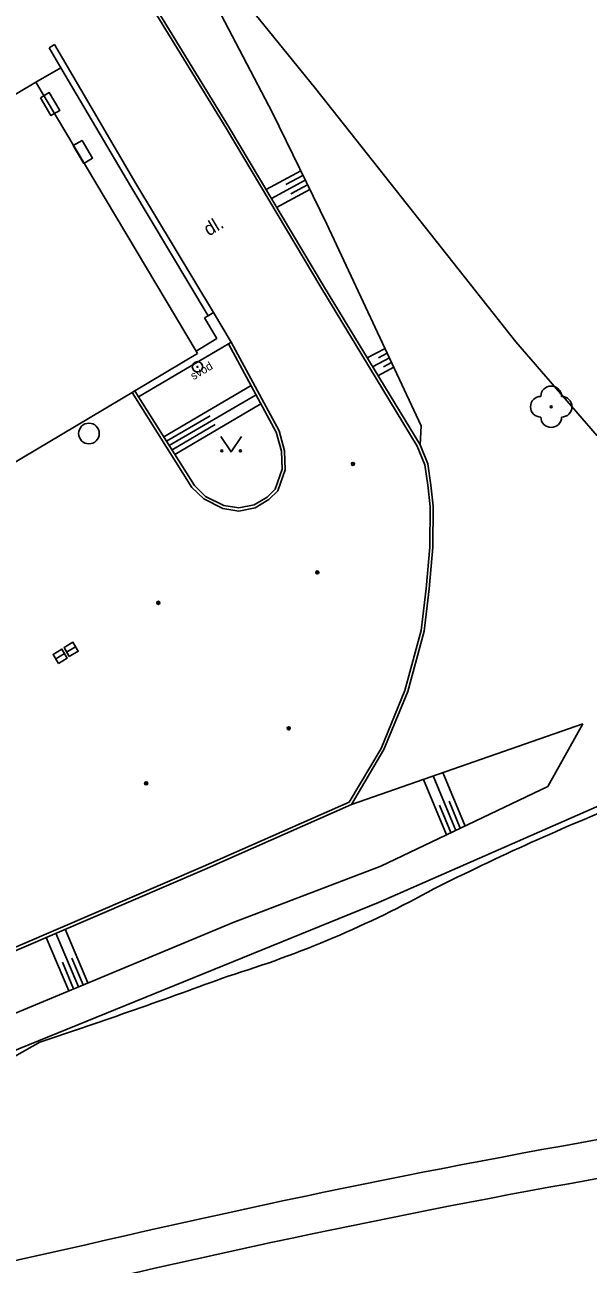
# Model space of a CAD drawing. Extents: x -595546 to -593986, y -1160845 to -1159202.
# Drawn here: x -594924.6 to -594897.5, y -1159496.9 to -1159437 of the extents above; entities that cross this region are included whole.
import ezdxf

# ---------------------------------------------------------------- set-up
doc = ezdxf.new("R2010")
doc.units = 0
for name, color, linetype in [('DOP - rozhrani ploch obecne', 7, 'Continuous'), ('Level 20', 7, 'Continuous'), ('Level 22', 7, 'Continuous'), ('Level 24', 7, 'Continuous'), ('Level 25', 7, 'Continuous'), ('Level 27', 7, 'Continuous'), ('Level 36', 7, 'Continuous'), ('TM - budovy zdene_ betonove - VP', 7, 'Continuous'), ('TM - dolni hrana svahu', 7, 'Continuous'), ('TM - horni hrana svahu', 7, 'Continuous'), ('TM - komunikace - VP', 7, 'Continuous'), ('TM - plot drateny_ kovovy - VP', 7, 'Continuous'), ('TM - podezdivka plotu - VP', 7, 'Continuous'), ('TM - popis povrchu', 7, 'Continuous'), ('TM - poznamka', 7, 'Continuous'), ('TM - rozhrani ploch obecne - VP', 7, 'Continuous'), ('TM - srafovani', 7, 'Continuous'), ('TM - vstup do budovy - zdene_ betonove', 7, 'Continuous'), ('TM - zed operna - VP', 7, 'Continuous')]:
    doc.layers.add(name, color=color, linetype=linetype)

msp = doc.modelspace()

# ---------------------------------------------------------------- linework, layer by layer
at = {"layer": 'DOP - rozhrani ploch obecne'}
msp.add_line((-594927.336, -1159488.093), (-594923.913, -1159486.181), dxfattribs=at)
msp.add_lwpolyline([(-594921.616, -1159495.95), (-594921.624, -1159495.951), (-594924.601, -1159496.62), (-594925.305, -1159496.782)], dxfattribs=at)
for centre, radius, start, end in [((-594849.475, -1159588.943), 123.324, 111.88287, 116.70939), ((-594930.096, -1159433.218), 52.06, 287.05637, 298.93912), ((-595022.141, -1159192.047), 310.102, 288.46709, 290.24665), ((-594815.575, -1159949.026), 465.32, 99.33328, 103.17557)]:
    msp.add_arc(centre, radius, start, end, dxfattribs=at)
at = {"layer": 'Level 20'}
for centre, radius in [((-594908.81, -1159458.25), 0.075), ((-594908.81, -1159458.25), 0.0204), ((-594910.53, -1159463.49), 0.075), ((-594910.53, -1159463.49), 0.0204), ((-594918.2, -1159464.96), 0.075), ((-594918.2, -1159464.96), 0.0204), ((-594911.91, -1159471.02), 0.075), ((-594911.91, -1159471.02), 0.0204), ((-594918.79, -1159473.68), 0.075), ((-594918.79, -1159473.68), 0.0204)]:
    msp.add_circle(centre, radius, dxfattribs=at)
at = {"layer": 'Level 22'}
msp.add_circle((-594899.24, -1159455.49), 0.05, dxfattribs=at)
for centre, start, end in [((-594899.24, -1159454.99), 0, 180), ((-594899.74, -1159455.49), 90, 270), ((-594898.74, -1159455.49), 270, 90), ((-594899.24, -1159455.99), 180, 0)]:
    msp.add_arc(centre, 0.5, start, end, dxfattribs=at)
at = {"layer": 'Level 24'}
for points in [[(-594923.894, -1159440.568), (-594923.383, -1159441.427), (-594922.953, -1159441.172), (-594923.464, -1159440.312)], [(-594922.312, -1159442.878), (-594921.801, -1159443.738), (-594921.371, -1159443.482), (-594921.882, -1159442.623)]]:
    msp.add_lwpolyline(points, close=True, dxfattribs=at)
at = {"layer": 'Level 25'}
for radius in [0.25, 0.0303]:
    msp.add_circle((-594916.31, -1159453.56), radius, dxfattribs=at)
at = {"layer": 'Level 27'}
for p, q in [((-594922.625, -1159467.338), (-594922.195, -1159467.082)), ((-594923.155, -1159467.668), (-594922.725, -1159467.412))]:
    msp.add_line(p, q, dxfattribs=at)
for points in [[(-594922.497, -1159467.553), (-594922.067, -1159467.297), (-594922.323, -1159466.867), (-594922.753, -1159467.123)], [(-594923.027, -1159467.883), (-594922.597, -1159467.627), (-594922.853, -1159467.197), (-594923.283, -1159467.453)]]:
    msp.add_lwpolyline(points, close=True, dxfattribs=at)
msp.add_circle((-594921.55, -1159456.78), 0.5, dxfattribs=at)
at = {"layer": 'Level 36'}
msp.add_lwpolyline([(-594915.19, -1159456.92), (-594914.69, -1159457.67), (-594914.19, -1159456.92)], dxfattribs=at)
for centre in [(-594915.14, -1159457.62), (-594914.241, -1159457.62)]:
    msp.add_circle(centre, 0.05, dxfattribs=at)
at = {"layer": 'TM - budovy zdene_ betonove - VP'}
for points in [[(-594927.23, -1159441.67), (-594924.11, -1159439.81)], [(-594924.11, -1159439.81), (-594916.38, -1159452.8)], [(-594919.33, -1159454.72), (-594916.31, -1159452.92)], [(-594916.38, -1159452.8), (-594916.31, -1159452.92)], [(-594919.9, -1159455.06), (-594919.46, -1159454.8)], [(-594919.46, -1159454.8), (-594919.33, -1159454.72)], [(-594926.16, -1159458.78), (-594920.81, -1159455.6)]]:
    msp.add_lwpolyline(points, dxfattribs=at)
at = {"layer": 'TM - dolni hrana svahu'}
msp.add_lwpolyline([(-594897.71, -1159470.8), (-594908.88, -1159474.7)], dxfattribs=at)
at = {"layer": 'TM - horni hrana svahu'}
for points in [[(-594916.58, -1159433.84), (-594912.69, -1159441.29)], [(-594912.69, -1159441.29), (-594910.07, -1159446.67)], [(-594910.07, -1159446.67), (-594905.51, -1159456.41)], [(-594905.51, -1159456.41), (-594905.57, -1159457.33)], [(-594899.4, -1159473.83), (-594897.71, -1159470.8)], [(-594907.47, -1159477.68), (-594899.4, -1159473.83)], [(-594914.59, -1159480.4), (-594907.47, -1159477.68)], [(-594930.13, -1159486.87), (-594914.59, -1159480.4)]]:
    msp.add_lwpolyline(points, dxfattribs=at)
at = {"layer": 'TM - komunikace - VP'}
for points in [[(-594918.58, -1159436.08), (-594914.93, -1159442.04)], [(-594924.11, -1159439.81), (-594922.9, -1159439.12)], [(-594914.93, -1159442.04), (-594910.36, -1159449.72)], [(-594910.36, -1159449.72), (-594905.71, -1159457.4)], [(-594914.69, -1159452.37), (-594912.37, -1159456.65)], [(-594916.58, -1159459.39), (-594919.46, -1159454.8)], [(-594912.37, -1159456.65), (-594912.11, -1159457.62)], [(-594905.71, -1159457.4), (-594905.34, -1159458.29)], [(-594912.11, -1159457.62), (-594912.08, -1159458.54)], [(-594912.08, -1159458.54), (-594912.43, -1159459.55)], [(-594905.34, -1159458.29), (-594905.2, -1159459.28)], [(-594905.2, -1159459.28), (-594905.08, -1159460.3)], [(-594916.01, -1159459.94), (-594916.58, -1159459.39)], [(-594912.43, -1159459.55), (-594912.86, -1159459.97)], [(-594915.08, -1159460.41), (-594916.01, -1159459.94)], [(-594914.32, -1159460.53), (-594915.08, -1159460.41)], [(-594913.52, -1159460.37), (-594914.32, -1159460.53)], [(-594912.86, -1159459.97), (-594913.52, -1159460.37)], [(-594905.08, -1159460.3), (-594905.1, -1159462.27)], [(-594905.1, -1159462.27), (-594905.28, -1159464.26)], [(-594905.28, -1159464.26), (-594905.51, -1159466.3)], [(-594905.51, -1159466.3), (-594906.3, -1159469.19)], [(-594906.3, -1159469.19), (-594907.45, -1159471.99)], [(-594907.45, -1159471.99), (-594908.99, -1159474.58)], [(-594908.99, -1159474.58), (-594916.03, -1159477.7)], [(-594916.03, -1159477.7), (-594926.6, -1159482.24)]]:
    msp.add_lwpolyline(points, dxfattribs=at)
msp.add_arc((-594815.569, -1159949.056), 463.501, 99.33389, 103.17473, dxfattribs=at)
at = {"layer": 'TM - plot drateny_ kovovy - VP'}
for points in [[(-594915.74, -1159433.78), (-594910.62, -1159440.12)], [(-594910.62, -1159440.12), (-594900.95, -1159452.36)], [(-594900.95, -1159452.36), (-594897.02, -1159456.89)], [(-594935.87, -1159491.27), (-594924.93, -1159486.51), (-594907.57, -1159479.44), (-594896, -1159474.34), (-594893.26, -1159473.15), (-594890.67, -1159472.06), (-594891.88, -1159469.43)]]:
    msp.add_lwpolyline(points, dxfattribs=at)
at = {"layer": 'TM - podezdivka plotu - VP'}
for points in [[(-594923.47, -1159438.16), (-594923.21, -1159438)], [(-594923.21, -1159438), (-594919.28, -1159444.7)], [(-594919.28, -1159444.7), (-594915.54, -1159450.94)], [(-594915.54, -1159450.94), (-594915.8, -1159451.1)], [(-594915.54, -1159450.94), (-594914.69, -1159452.37)], [(-594915.8, -1159451.1), (-594915.97, -1159451.2)], [(-594914.82, -1159452.45), (-594919.15, -1159455.01)], [(-594914.69, -1159452.37), (-594914.82, -1159452.45)]]:
    msp.add_lwpolyline(points, dxfattribs=at)
at = {"layer": 'TM - rozhrani ploch obecne - VP'}
for points in [[(-594918.45, -1159436.01), (-594914.81, -1159441.96)], [(-594914.81, -1159441.96), (-594910.23, -1159449.65)], [(-594910.23, -1159449.65), (-594905.57, -1159457.33)], [(-594912.51, -1159456.71), (-594914.82, -1159452.45)], [(-594919.33, -1159454.72), (-594919.15, -1159455.01)], [(-594919.15, -1159455.01), (-594916.46, -1159459.29)], [(-594912.26, -1159457.64), (-594912.51, -1159456.71)], [(-594905.57, -1159457.33), (-594905.19, -1159458.25)], [(-594912.23, -1159458.51), (-594912.26, -1159457.64)], [(-594912.56, -1159459.47), (-594912.23, -1159458.51)], [(-594905.19, -1159458.25), (-594905.05, -1159459.27)], [(-594916.46, -1159459.29), (-594915.92, -1159459.82)], [(-594905.05, -1159459.27), (-594904.93, -1159460.29)], [(-594915.92, -1159459.82), (-594915.04, -1159460.26)], [(-594913.57, -1159460.23), (-594912.95, -1159459.86)], [(-594912.95, -1159459.86), (-594912.56, -1159459.47)], [(-594915.04, -1159460.26), (-594914.32, -1159460.37)], [(-594914.32, -1159460.37), (-594913.57, -1159460.23)], [(-594904.93, -1159460.29), (-594904.95, -1159462.27)], [(-594904.95, -1159462.27), (-594905.13, -1159464.28)], [(-594905.13, -1159464.28), (-594905.37, -1159466.33)], [(-594905.37, -1159466.33), (-594906.16, -1159469.24)], [(-594906.16, -1159469.24), (-594907.32, -1159472.05)], [(-594907.32, -1159472.05), (-594908.88, -1159474.7)], [(-594908.88, -1159474.7), (-594915.97, -1159477.84)], [(-594915.97, -1159477.84), (-594926.54, -1159482.38)]]:
    msp.add_lwpolyline(points, dxfattribs=at)
at = {"layer": 'TM - srafovani'}
for points in [[(-594911.33, -1159444.09), (-594913, -1159445)], [(-594911.22, -1159444.32), (-594912.04, -1159444.76)], [(-594911.11, -1159444.54), (-594912.74, -1159445.43)], [(-594911, -1159444.77), (-594911.81, -1159445.2)], [(-594910.89, -1159444.99), (-594912.49, -1159445.86)], [(-594907.26, -1159452.67), (-594908.12, -1159453.13)], [(-594907.05, -1159453.12), (-594907.86, -1159453.56)], [(-594907.15, -1159452.9), (-594907.57, -1159453.12)], [(-594906.84, -1159453.58), (-594907.6, -1159453.99)], [(-594906.94, -1159453.35), (-594907.34, -1159453.56)], [(-594917.94, -1159456.94), (-594913.72, -1159454.47)], [(-594917.67, -1159457.36), (-594913.48, -1159454.91)], [(-594917.4, -1159457.79), (-594913.25, -1159455.35)], [(-594917.81, -1159457.15), (-594915.7, -1159455.92)], [(-594917.54, -1159457.57), (-594915.45, -1159456.35)], [(-594904.3, -1159476.17), (-594905.41, -1159473.49)], [(-594903.85, -1159475.95), (-594904.94, -1159473.32)], [(-594903.4, -1159475.74), (-594904.47, -1159473.16)], [(-594904.08, -1159476.06), (-594904.63, -1159474.73)], [(-594903.63, -1159475.85), (-594904.16, -1159474.54)], [(-594921.6, -1159483.32), (-594922.69, -1159480.73)], [(-594922.52, -1159483.7), (-594923.61, -1159481.12)], [(-594922.06, -1159483.51), (-594923.15, -1159480.92)], [(-594922.29, -1159483.6), (-594922.83, -1159482.31)], [(-594921.83, -1159483.41), (-594922.37, -1159482.12)]]:
    msp.add_lwpolyline(points, dxfattribs=at)
at = {"layer": 'TM - vstup do budovy - zdene_ betonove'}
msp.add_lwpolyline([(-594919.9, -1159455.06), (-594920.81, -1159455.6)], dxfattribs=at)
at = {"layer": 'TM - zed operna - VP'}
for points in [[(-594922.9, -1159439.12), (-594923.47, -1159438.16)], [(-594919.53, -1159444.85), (-594922.9, -1159439.12)], [(-594915.8, -1159451.1), (-594919.53, -1159444.85)], [(-594915.37, -1159452.2), (-594915.97, -1159451.2)], [(-594916.38, -1159452.8), (-594915.37, -1159452.2)]]:
    msp.add_lwpolyline(points, dxfattribs=at)

# ---------------------------------------------------------------- texts
at = {"layer": 'TM - popis povrchu'}
msp.add_text('dl.', height=0.65, rotation=30.8156, dxfattribs=at).set_placement((-594915.77, -1159447.27))
at = {"layer": 'TM - poznamka'}
msp.add_text('svod', height=0.4, rotation=30.8028, dxfattribs=at).set_placement((-594916.5, -1159454.21))

doc.saveas('drawing.dxf')
